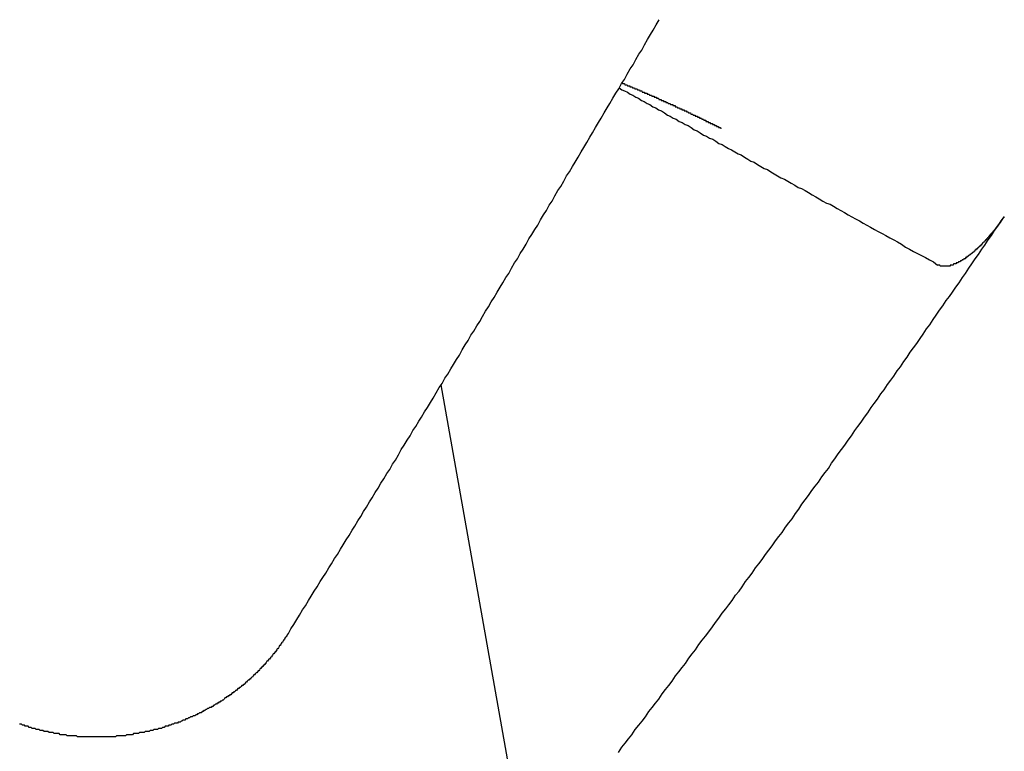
# Model space of a CAD drawing. Extents: x 1107 to 4046, y 937 to 3355.
# Tile 517 of 656: x 2237.357 to 2238.295, y 2652.228 to 2652.926. Entities that reach past the tile are written whole.
import ezdxf

# ---------------------------------------------------------------- set-up
doc = ezdxf.new("R2010")
doc.units = 0
doc.layers.add('KF_VIDA_L___C_REAR', color=7, linetype='CONTINUOUS')

# ---------------------------------------------------------------- blocks, each defined once
blk = doc.blocks.new('KF_VIDA_L___C_REAR')
at = {"layer": 'KF_VIDA_L___C_REAR'}
blk.add_line((50.874885, 962.824033), (50.779163, 963.364769), dxfattribs=at)
for points in [[(50.6332, 963.127, 0), (50.636, 963.132, 0), (50.6388, 963.136, 0), (50.6415, 963.141, 0), (50.6443, 963.145, 0), (50.6471, 963.15, 0), (50.6498, 963.154, 0), (50.6526, 963.159, 0), (50.6554, 963.163, 0), (50.6581, 963.168, 0), (50.6609, 963.172, 0), (50.6637, 963.177, 0), (50.6665, 963.181, 0), (50.6692, 963.185, 0), (50.672, 963.19, 0), (50.6748, 963.194, 0), (50.6775, 963.199, 0), (50.6803, 963.203, 0), (50.6831, 963.208, 0), (50.6858, 963.212, 0), (50.6886, 963.217, 0), (50.6914, 963.221, 0), (50.6942, 963.226, 0), (50.6969, 963.23, 0), (50.6997, 963.235, 0), (50.7025, 963.239, 0), (50.7052, 963.244, 0), (50.708, 963.248, 0), (50.7108, 963.253, 0), (50.7135, 963.257, 0), (50.7163, 963.262, 0), (50.7191, 963.266, 0), (50.7218, 963.271, 0), (50.7246, 963.275, 0), (50.7274, 963.28, 0), (50.7302, 963.284, 0), (50.7329, 963.289, 0), (50.7357, 963.293, 0), (50.7385, 963.298, 0), (50.7412, 963.303, 0), (50.744, 963.307, 0), (50.7468, 963.312, 0), (50.7495, 963.316, 0), (50.7523, 963.321, 0), (50.7551, 963.325, 0), (50.7578, 963.33, 0), (50.7606, 963.334, 0), (50.7634, 963.339, 0), (50.7661, 963.343, 0), (50.7689, 963.348, 0), (50.7717, 963.352, 0), (50.7744, 963.357, 0), (50.7772, 963.362, 0), (50.78, 963.366, 0), (50.7827, 963.371, 0), (50.7855, 963.375, 0), (50.7883, 963.38, 0), (50.791, 963.384, 0), (50.7938, 963.389, 0), (50.7966, 963.393, 0), (50.7993, 963.398, 0), (50.8021, 963.403, 0), (50.8049, 963.407, 0), (50.8076, 963.412, 0), (50.8104, 963.416, 0), (50.8132, 963.421, 0), (50.8159, 963.425, 0), (50.8187, 963.43, 0), (50.8215, 963.435, 0), (50.8242, 963.439, 0), (50.827, 963.444, 0), (50.8297, 963.448, 0), (50.8325, 963.453, 0), (50.8353, 963.458, 0), (50.838, 963.462, 0), (50.8408, 963.467, 0), (50.8436, 963.471, 0), (50.8463, 963.476, 0), (50.8491, 963.481, 0), (50.8519, 963.485, 0), (50.8546, 963.49, 0), (50.8574, 963.494, 0), (50.8601, 963.499, 0), (50.8629, 963.504, 0), (50.8657, 963.508, 0), (50.8684, 963.513, 0), (50.8712, 963.517, 0), (50.8739, 963.522, 0), (50.8767, 963.527, 0), (50.8795, 963.531, 0), (50.8822, 963.536, 0), (50.885, 963.54, 0), (50.8877, 963.545, 0), (50.8905, 963.55, 0), (50.8933, 963.554, 0), (50.896, 963.559, 0), (50.8988, 963.564, 0), (50.9015, 963.568, 0), (50.9043, 963.573, 0), (50.907, 963.577, 0), (50.9098, 963.582, 0), (50.9126, 963.587, 0), (50.9153, 963.591, 0), (50.9181, 963.596, 0), (50.9208, 963.601, 0), (50.9236, 963.605, 0), (50.9263, 963.61, 0), (50.9291, 963.615, 0), (50.9318, 963.619, 0), (50.9346, 963.624, 0), (50.9373, 963.629, 0), (50.9401, 963.633, 0), (50.9429, 963.638, 0), (50.9456, 963.643, 0), (50.9484, 963.647, 0), (50.9511, 963.652, 0), (50.9539, 963.656, 0), (50.9566, 963.661, 0), (50.9594, 963.666, 0), (50.9621, 963.67, 0), (50.9649, 963.675, 0), (50.9676, 963.68, 0), (50.9704, 963.684, 0), (50.9731, 963.689, 0), (50.9759, 963.694, 0), (50.9786, 963.699, 0), (50.9814, 963.703, 0), (50.9841, 963.708, 0), (50.9869, 963.713, 0)], [(50.9488, 963.648, 0), (50.9514, 963.646, 0), (50.954, 963.645, 0), (50.9567, 963.644, 0), (50.9593, 963.642, 0), (50.962, 963.641, 0), (50.9647, 963.639, 0), (50.9674, 963.638, 0), (50.97, 963.636, 0), (50.9728, 963.635, 0), (50.9755, 963.633, 0), (50.9782, 963.632, 0), (50.9809, 963.63, 0), (50.9837, 963.629, 0), (50.9864, 963.627, 0), (50.9892, 963.626, 0), (50.992, 963.624, 0), (50.9948, 963.622, 0), (50.9976, 963.621, 0), (51.0004, 963.619, 0), (51.0032, 963.618, 0), (51.0061, 963.616, 0), (51.0089, 963.615, 0), (51.0118, 963.613, 0), (51.0146, 963.612, 0), (51.0175, 963.61, 0), (51.0204, 963.608, 0), (51.0233, 963.607, 0), (51.0262, 963.605, 0), (51.0292, 963.603, 0), (51.0321, 963.602, 0), (51.035, 963.6, 0), (51.038, 963.599, 0), (51.041, 963.597, 0), (51.044, 963.595, 0), (51.047, 963.594, 0), (51.05, 963.592, 0), (51.053, 963.59, 0), (51.056, 963.589, 0), (51.0591, 963.587, 0), (51.0622, 963.585, 0), (51.0652, 963.584, 0), (51.0683, 963.582, 0), (51.0714, 963.58, 0), (51.0745, 963.578, 0), (51.0777, 963.577, 0), (51.0808, 963.575, 0), (51.0839, 963.573, 0), (51.0871, 963.571, 0), (51.0903, 963.57, 0), (51.0935, 963.568, 0), (51.0967, 963.566, 0), (51.0999, 963.564, 0), (51.1031, 963.562, 0), (51.1064, 963.561, 0), (51.1096, 963.559, 0), (51.1129, 963.557, 0), (51.1162, 963.555, 0), (51.1195, 963.553, 0), (51.1228, 963.552, 0), (51.1261, 963.55, 0), (51.1295, 963.548, 0), (51.1328, 963.546, 0), (51.1362, 963.544, 0), (51.1396, 963.542, 0), (51.143, 963.54, 0), (51.1464, 963.538, 0), (51.1499, 963.537, 0), (51.1533, 963.535, 0), (51.1568, 963.533, 0), (51.1602, 963.531, 0), (51.1637, 963.529, 0), (51.1673, 963.527, 0), (51.1708, 963.525, 0), (51.1743, 963.523, 0), (51.1779, 963.521, 0), (51.1814, 963.519, 0), (51.185, 963.517, 0), (51.1886, 963.515, 0), (51.1922, 963.513, 0), (51.1959, 963.511, 0), (51.1995, 963.509, 0), (51.2032, 963.507, 0), (51.2069, 963.505, 0), (51.2106, 963.503, 0), (51.2143, 963.501, 0), (51.218, 963.499, 0), (51.2218, 963.496, 0), (51.2256, 963.494, 0), (51.2294, 963.492, 0), (51.2332, 963.49, 0), (51.237, 963.488, 0), (51.2408, 963.486, 0), (51.2447, 963.484, 0), (51.2485, 963.482, 0), (51.2524, 963.479, 0)], [(50.9516, 963.653, 0), (50.9518, 963.653, 0), (50.9521, 963.652, 0), (50.9523, 963.652, 0), (50.9526, 963.652, 0), (50.9528, 963.652, 0), (50.9531, 963.652, 0), (50.9533, 963.652, 0), (50.9536, 963.652, 0), (50.9538, 963.652, 0), (50.9541, 963.652, 0), (50.9543, 963.651, 0), (50.9546, 963.651, 0), (50.9548, 963.651, 0), (50.9551, 963.651, 0), (50.9553, 963.651, 0), (50.9556, 963.651, 0), (50.9558, 963.651, 0), (50.9561, 963.651, 0), (50.9563, 963.651, 0), (50.9566, 963.651, 0), (50.9568, 963.65, 0), (50.9571, 963.65, 0), (50.9573, 963.65, 0), (50.9576, 963.65, 0), (50.9579, 963.65, 0), (50.9581, 963.65, 0), (50.9584, 963.65, 0), (50.9586, 963.65, 0), (50.9589, 963.65, 0), (50.9591, 963.649, 0), (50.9594, 963.649, 0), (50.9596, 963.649, 0), (50.9599, 963.649, 0), (50.9601, 963.649, 0), (50.9604, 963.649, 0), (50.9606, 963.649, 0), (50.9609, 963.649, 0), (50.9611, 963.649, 0), (50.9614, 963.649, 0), (50.9616, 963.648, 0), (50.9619, 963.648, 0), (50.9621, 963.648, 0), (50.9624, 963.648, 0), (50.9626, 963.648, 0), (50.9629, 963.648, 0), (50.9631, 963.648, 0), (50.9634, 963.648, 0), (50.9636, 963.648, 0), (50.9639, 963.647, 0), (50.9641, 963.647, 0), (50.9644, 963.647, 0), (50.9646, 963.647, 0), (50.9649, 963.647, 0), (50.9651, 963.647, 0), (50.9654, 963.647, 0), (50.9656, 963.647, 0), (50.9659, 963.647, 0), (50.9661, 963.647, 0), (50.9664, 963.646, 0), (50.9666, 963.646, 0), (50.9669, 963.646, 0), (50.9671, 963.646, 0), (50.9674, 963.646, 0), (50.9676, 963.646, 0), (50.9679, 963.646, 0), (50.9681, 963.646, 0), (50.9684, 963.646, 0), (50.9686, 963.645, 0), (50.9689, 963.645, 0), (50.9691, 963.645, 0), (50.9694, 963.645, 0), (50.9696, 963.645, 0), (50.9699, 963.645, 0), (50.9701, 963.645, 0), (50.9704, 963.645, 0), (50.9706, 963.645, 0), (50.9709, 963.644, 0), (50.9711, 963.644, 0), (50.9714, 963.644, 0), (50.9716, 963.644, 0), (50.9719, 963.644, 0), (50.9721, 963.644, 0), (50.9724, 963.644, 0), (50.9726, 963.644, 0), (50.9729, 963.644, 0), (50.9731, 963.643, 0), (50.9734, 963.643, 0), (50.9736, 963.643, 0), (50.9739, 963.643, 0), (50.9741, 963.643, 0), (50.9744, 963.643, 0), (50.9746, 963.643, 0), (50.9749, 963.643, 0), (50.9751, 963.643, 0), (50.9754, 963.643, 0), (50.9756, 963.642, 0), (50.9759, 963.642, 0), (50.9761, 963.642, 0), (50.9763, 963.642, 0), (50.9766, 963.642, 0), (50.9768, 963.642, 0), (50.9771, 963.642, 0), (50.9773, 963.642, 0), (50.9776, 963.642, 0), (50.9778, 963.641, 0), (50.9781, 963.641, 0), (50.9783, 963.641, 0), (50.9786, 963.641, 0), (50.9788, 963.641, 0), (50.9791, 963.641, 0), (50.9793, 963.641, 0), (50.9796, 963.641, 0), (50.9798, 963.641, 0), (50.9801, 963.64, 0), (50.9803, 963.64, 0), (50.9806, 963.64, 0), (50.9808, 963.64, 0), (50.9811, 963.64, 0), (50.9813, 963.64, 0), (50.9816, 963.64, 0), (50.9818, 963.64, 0), (50.9821, 963.64, 0), (50.9823, 963.639, 0), (50.9826, 963.639, 0), (50.9828, 963.639, 0), (50.9831, 963.639, 0), (50.9833, 963.639, 0), (50.9836, 963.639, 0), (50.9838, 963.639, 0), (50.9841, 963.639, 0), (50.9843, 963.639, 0), (50.9845, 963.638, 0), (50.9848, 963.638, 0), (50.985, 963.638, 0), (50.9853, 963.638, 0), (50.9855, 963.638, 0), (50.9858, 963.638, 0), (50.986, 963.638, 0), (50.9863, 963.638, 0), (50.9865, 963.638, 0), (50.9868, 963.637, 0), (50.987, 963.637, 0), (50.9873, 963.637, 0), (50.9875, 963.637, 0), (50.9878, 963.637, 0), (50.988, 963.637, 0), (50.9883, 963.637, 0), (50.9885, 963.637, 0), (50.9888, 963.637, 0), (50.989, 963.636, 0), (50.9893, 963.636, 0), (50.9895, 963.636, 0), (50.9897, 963.636, 0), (50.99, 963.636, 0), (50.9902, 963.636, 0), (50.9905, 963.636, 0), (50.9907, 963.636, 0), (50.991, 963.636, 0), (50.9912, 963.635, 0), (50.9915, 963.635, 0), (50.9917, 963.635, 0), (50.992, 963.635, 0), (50.9922, 963.635, 0), (50.9925, 963.635, 0), (50.9927, 963.635, 0), (50.993, 963.635, 0), (50.9932, 963.635, 0), (50.9935, 963.634, 0), (50.9937, 963.634, 0), (50.9939, 963.634, 0), (50.9942, 963.634, 0), (50.9944, 963.634, 0), (50.9947, 963.634, 0), (50.9949, 963.634, 0), (50.9952, 963.634, 0), (50.9954, 963.634, 0), (50.9957, 963.633, 0), (50.9959, 963.633, 0), (50.9962, 963.633, 0), (50.9964, 963.633, 0), (50.9967, 963.633, 0), (50.9969, 963.633, 0), (50.9972, 963.633, 0), (50.9974, 963.633, 0), (50.9976, 963.633, 0), (50.9979, 963.632, 0), (50.9981, 963.632, 0), (50.9984, 963.632, 0), (50.9986, 963.632, 0), (50.9989, 963.632, 0), (50.9991, 963.632, 0), (50.9994, 963.632, 0), (50.9996, 963.632, 0), (50.9999, 963.632, 0), (51.0001, 963.631, 0), (51.0004, 963.631, 0), (51.0006, 963.631, 0), (51.0009, 963.631, 0), (51.0011, 963.631, 0), (51.0013, 963.631, 0), (51.0016, 963.631, 0), (51.0018, 963.631, 0), (51.0021, 963.631, 0), (51.0023, 963.63, 0), (51.0026, 963.63, 0), (51.0028, 963.63, 0), (51.0031, 963.63, 0), (51.0033, 963.63, 0), (51.0036, 963.63, 0), (51.0038, 963.63, 0), (51.004, 963.63, 0), (51.0043, 963.63, 0), (51.0045, 963.629, 0), (51.0048, 963.629, 0), (51.005, 963.629, 0), (51.0053, 963.629, 0), (51.0055, 963.629, 0), (51.0058, 963.629, 0), (51.006, 963.629, 0), (51.0063, 963.629, 0), (51.0065, 963.629, 0), (51.0067, 963.628, 0), (51.007, 963.628, 0), (51.0072, 963.628, 0), (51.0075, 963.628, 0), (51.0077, 963.628, 0), (51.008, 963.628, 0), (51.0082, 963.628, 0), (51.0085, 963.628, 0), (51.0087, 963.627, 0), (51.009, 963.627, 0), (51.0092, 963.627, 0), (51.0094, 963.627, 0), (51.0097, 963.627, 0), (51.0099, 963.627, 0), (51.0102, 963.627, 0), (51.0104, 963.627, 0), (51.0107, 963.627, 0), (51.0109, 963.626, 0), (51.0112, 963.626, 0), (51.0114, 963.626, 0), (51.0116, 963.626, 0), (51.0119, 963.626, 0), (51.0121, 963.626, 0), (51.0124, 963.626, 0), (51.0126, 963.626, 0), (51.0129, 963.626, 0), (51.0131, 963.625, 0), (51.0134, 963.625, 0), (51.0136, 963.625, 0), (51.0139, 963.625, 0), (51.0141, 963.625, 0), (51.0143, 963.625, 0), (51.0146, 963.625, 0), (51.0148, 963.625, 0), (51.0151, 963.624, 0), (51.0153, 963.624, 0), (51.0156, 963.624, 0), (51.0158, 963.624, 0), (51.016, 963.624, 0), (51.0163, 963.624, 0), (51.0165, 963.624, 0), (51.0168, 963.624, 0), (51.017, 963.624, 0), (51.0173, 963.623, 0), (51.0175, 963.623, 0), (51.0178, 963.623, 0), (51.018, 963.623, 0), (51.0182, 963.623, 0), (51.0185, 963.623, 0), (51.0187, 963.623, 0), (51.019, 963.623, 0), (51.0192, 963.623, 0), (51.0195, 963.622, 0), (51.0197, 963.622, 0), (51.02, 963.622, 0), (51.0202, 963.622, 0), (51.0204, 963.622, 0), (51.0207, 963.622, 0), (51.0209, 963.622, 0), (51.0212, 963.622, 0), (51.0214, 963.621, 0), (51.0217, 963.621, 0), (51.0219, 963.621, 0), (51.0221, 963.621, 0), (51.0224, 963.621, 0), (51.0226, 963.621, 0), (51.0229, 963.621, 0), (51.0231, 963.621, 0), (51.0234, 963.621, 0), (51.0236, 963.62, 0), (51.0238, 963.62, 0), (51.0241, 963.62, 0), (51.0243, 963.62, 0), (51.0246, 963.62, 0), (51.0248, 963.62, 0), (51.0251, 963.62, 0), (51.0253, 963.62, 0), (51.0255, 963.619, 0), (51.0258, 963.619, 0), (51.026, 963.619, 0), (51.0263, 963.619, 0), (51.0265, 963.619, 0), (51.0268, 963.619, 0), (51.027, 963.619, 0), (51.0272, 963.619, 0), (51.0275, 963.619, 0), (51.0277, 963.618, 0), (51.028, 963.618, 0), (51.0282, 963.618, 0), (51.0285, 963.618, 0), (51.0287, 963.618, 0), (51.0289, 963.618, 0), (51.0292, 963.618, 0), (51.0294, 963.618, 0), (51.0297, 963.617, 0), (51.0299, 963.617, 0), (51.0302, 963.617, 0), (51.0304, 963.617, 0), (51.0306, 963.617, 0), (51.0309, 963.617, 0), (51.0311, 963.617, 0), (51.0314, 963.617, 0), (51.0316, 963.616, 0), (51.0319, 963.616, 0), (51.0321, 963.616, 0), (51.0323, 963.616, 0), (51.0326, 963.616, 0), (51.0328, 963.616, 0), (51.0331, 963.616, 0), (51.0333, 963.616, 0), (51.0336, 963.616, 0), (51.0338, 963.615, 0), (51.034, 963.615, 0), (51.0343, 963.615, 0), (51.0345, 963.615, 0), (51.0348, 963.615, 0), (51.035, 963.615, 0), (51.0352, 963.615, 0), (51.0355, 963.615, 0), (51.0357, 963.614, 0), (51.036, 963.614, 0), (51.0362, 963.614, 0), (51.0365, 963.614, 0), (51.0367, 963.614, 0), (51.0369, 963.614, 0), (51.0372, 963.614, 0), (51.0374, 963.614, 0), (51.0377, 963.614, 0), (51.0379, 963.613, 0), (51.0381, 963.613, 0), (51.0384, 963.613, 0), (51.0386, 963.613, 0), (51.0389, 963.613, 0), (51.0391, 963.613, 0), (51.0394, 963.613, 0), (51.0396, 963.613, 0), (51.0398, 963.612, 0), (51.0401, 963.612, 0), (51.0403, 963.612, 0), (51.0406, 963.612, 0), (51.0408, 963.612, 0), (51.041, 963.612, 0), (51.0413, 963.612, 0), (51.0415, 963.612, 0), (51.0418, 963.611, 0), (51.042, 963.611, 0), (51.0422, 963.611, 0), (51.0425, 963.611, 0), (51.0427, 963.611, 0), (51.043, 963.611, 0), (51.0432, 963.611, 0), (51.0434, 963.611, 0), (51.0437, 963.61, 0), (51.0439, 963.61, 0), (51.0442, 963.61, 0), (51.0444, 963.61, 0), (51.0446, 963.61, 0), (51.0449, 963.61, 0), (51.0451, 963.61, 0), (51.0454, 963.61, 0), (51.0456, 963.61, 0), (51.0459, 963.609, 0)], [(50.9482, 963.014, 0), (50.9514, 963.019, 0), (50.9546, 963.023, 0), (50.9578, 963.027, 0), (50.961, 963.031, 0), (50.9642, 963.036, 0), (50.9675, 963.04, 0), (50.9707, 963.044, 0), (50.9739, 963.048, 0), (50.9771, 963.053, 0), (50.9803, 963.057, 0), (50.9835, 963.061, 0), (50.9866, 963.065, 0), (50.9898, 963.07, 0), (50.993, 963.074, 0), (50.9962, 963.078, 0), (50.9994, 963.082, 0), (51.0026, 963.087, 0), (51.0058, 963.091, 0), (51.009, 963.095, 0), (51.0122, 963.099, 0), (51.0154, 963.104, 0), (51.0186, 963.108, 0), (51.0217, 963.112, 0), (51.0249, 963.117, 0), (51.0281, 963.121, 0), (51.0313, 963.125, 0), (51.0345, 963.129, 0), (51.0377, 963.134, 0), (51.0408, 963.138, 0), (51.044, 963.142, 0), (51.0472, 963.147, 0), (51.0504, 963.151, 0), (51.0535, 963.155, 0), (51.0567, 963.159, 0), (51.0599, 963.164, 0), (51.0631, 963.168, 0), (51.0662, 963.172, 0), (51.0694, 963.177, 0), (51.0726, 963.181, 0), (51.0757, 963.185, 0), (51.0789, 963.19, 0), (51.0821, 963.194, 0), (51.0852, 963.198, 0), (51.0884, 963.203, 0), (51.0916, 963.207, 0), (51.0947, 963.211, 0), (51.0979, 963.216, 0), (51.101, 963.22, 0), (51.1042, 963.224, 0), (51.1074, 963.229, 0), (51.1105, 963.233, 0), (51.1137, 963.237, 0), (51.1168, 963.242, 0), (51.12, 963.246, 0), (51.1231, 963.251, 0), (51.1263, 963.255, 0), (51.1294, 963.259, 0), (51.1326, 963.264, 0), (51.1357, 963.268, 0), (51.1388, 963.272, 0), (51.142, 963.277, 0), (51.1451, 963.281, 0), (51.1483, 963.285, 0), (51.1514, 963.29, 0), (51.1546, 963.294, 0), (51.1577, 963.299, 0), (51.1608, 963.303, 0), (51.164, 963.307, 0), (51.1671, 963.312, 0), (51.1702, 963.316, 0), (51.1734, 963.321, 0), (51.1765, 963.325, 0), (51.1796, 963.329, 0), (51.1827, 963.334, 0), (51.1859, 963.338, 0), (51.189, 963.343, 0), (51.1921, 963.347, 0), (51.1952, 963.351, 0), (51.1984, 963.356, 0), (51.2015, 963.36, 0), (51.2046, 963.365, 0), (51.2077, 963.369, 0), (51.2108, 963.373, 0), (51.2139, 963.378, 0), (51.2171, 963.382, 0), (51.2202, 963.387, 0), (51.2233, 963.391, 0), (51.2264, 963.396, 0), (51.2295, 963.4, 0), (51.2326, 963.404, 0), (51.2357, 963.409, 0), (51.2388, 963.413, 0), (51.2419, 963.418, 0), (51.245, 963.422, 0), (51.2481, 963.427, 0), (51.2512, 963.431, 0), (51.2543, 963.436, 0), (51.2574, 963.44, 0), (51.2605, 963.445, 0), (51.2636, 963.449, 0), (51.2667, 963.453, 0), (51.2698, 963.458, 0), (51.2729, 963.462, 0), (51.276, 963.467, 0), (51.279, 963.471, 0), (51.2821, 963.476, 0), (51.2852, 963.48, 0), (51.2883, 963.485, 0), (51.2914, 963.489, 0), (51.2945, 963.494, 0), (51.2975, 963.498, 0), (51.3006, 963.503, 0), (51.3037, 963.507, 0), (51.3068, 963.512, 0), (51.3098, 963.516, 0), (51.3129, 963.521, 0), (51.316, 963.525, 0)], [(51.316, 963.525, 0), (51.3158, 963.525, 0), (51.3155, 963.524, 0), (51.3153, 963.524, 0), (51.3151, 963.524, 0), (51.3149, 963.524, 0), (51.3147, 963.523, 0), (51.3145, 963.523, 0), (51.3143, 963.523, 0), (51.314, 963.522, 0), (51.3138, 963.522, 0), (51.3136, 963.522, 0), (51.3134, 963.521, 0), (51.3132, 963.521, 0), (51.313, 963.521, 0), (51.3127, 963.52, 0), (51.3125, 963.52, 0), (51.3123, 963.52, 0), (51.3121, 963.52, 0), (51.3119, 963.519, 0), (51.3116, 963.519, 0), (51.3114, 963.519, 0), (51.3112, 963.518, 0), (51.311, 963.518, 0), (51.3107, 963.518, 0), (51.3105, 963.517, 0), (51.3103, 963.517, 0), (51.3101, 963.517, 0), (51.3099, 963.517, 0), (51.3096, 963.516, 0), (51.3094, 963.516, 0), (51.3092, 963.516, 0), (51.309, 963.515, 0), (51.3087, 963.515, 0), (51.3085, 963.515, 0), (51.3083, 963.515, 0), (51.3081, 963.514, 0), (51.3078, 963.514, 0), (51.3076, 963.514, 0), (51.3074, 963.513, 0), (51.3072, 963.513, 0), (51.307, 963.513, 0), (51.3067, 963.513, 0), (51.3065, 963.512, 0), (51.3063, 963.512, 0), (51.3061, 963.512, 0), (51.3058, 963.511, 0), (51.3056, 963.511, 0), (51.3054, 963.511, 0), (51.3052, 963.511, 0), (51.305, 963.51, 0), (51.3047, 963.51, 0), (51.3045, 963.51, 0), (51.3043, 963.51, 0), (51.3041, 963.509, 0), (51.3039, 963.509, 0), (51.3037, 963.509, 0), (51.3034, 963.509, 0), (51.3032, 963.508, 0), (51.303, 963.508, 0), (51.3028, 963.508, 0), (51.3026, 963.508, 0), (51.3024, 963.507, 0), (51.3022, 963.507, 0), (51.3019, 963.507, 0), (51.3017, 963.507, 0), (51.3015, 963.506, 0), (51.3013, 963.506, 0), (51.3011, 963.506, 0), (51.3009, 963.506, 0), (51.3007, 963.505, 0), (51.3004, 963.505, 0), (51.3002, 963.505, 0), (51.3, 963.505, 0), (51.2998, 963.504, 0), (51.2996, 963.504, 0), (51.2993, 963.504, 0), (51.2991, 963.504, 0), (51.2989, 963.503, 0), (51.2987, 963.503, 0), (51.2985, 963.503, 0), (51.2982, 963.503, 0), (51.298, 963.502, 0), (51.2978, 963.502, 0), (51.2976, 963.502, 0), (51.2973, 963.502, 0), (51.2971, 963.501, 0), (51.2969, 963.501, 0), (51.2966, 963.501, 0), (51.2964, 963.501, 0), (51.2962, 963.5, 0), (51.296, 963.5, 0), (51.2957, 963.5, 0), (51.2955, 963.5, 0), (51.2953, 963.5, 0), (51.295, 963.499, 0), (51.2948, 963.499, 0), (51.2946, 963.499, 0), (51.2944, 963.499, 0), (51.2941, 963.498, 0), (51.2939, 963.498, 0), (51.2937, 963.498, 0), (51.2934, 963.498, 0), (51.2932, 963.497, 0), (51.293, 963.497, 0), (51.2927, 963.497, 0), (51.2925, 963.497, 0), (51.2923, 963.497, 0), (51.292, 963.496, 0), (51.2918, 963.496, 0), (51.2916, 963.496, 0), (51.2914, 963.496, 0), (51.2911, 963.495, 0), (51.2909, 963.495, 0), (51.2907, 963.495, 0), (51.2904, 963.495, 0), (51.2902, 963.495, 0), (51.29, 963.494, 0), (51.2897, 963.494, 0), (51.2895, 963.494, 0), (51.2893, 963.494, 0), (51.289, 963.494, 0), (51.2888, 963.493, 0), (51.2886, 963.493, 0), (51.2884, 963.493, 0), (51.2881, 963.493, 0), (51.2879, 963.493, 0), (51.2877, 963.492, 0), (51.2875, 963.492, 0), (51.2872, 963.492, 0), (51.287, 963.492, 0), (51.2868, 963.492, 0), (51.2866, 963.491, 0), (51.2863, 963.491, 0), (51.2861, 963.491, 0), (51.2859, 963.491, 0), (51.2857, 963.491, 0), (51.2854, 963.49, 0), (51.2852, 963.49, 0), (51.285, 963.49, 0), (51.2848, 963.49, 0), (51.2846, 963.49, 0), (51.2844, 963.49, 0), (51.2841, 963.489, 0), (51.2839, 963.489, 0), (51.2837, 963.489, 0), (51.2835, 963.489, 0), (51.2833, 963.489, 0), (51.2831, 963.489, 0), (51.2829, 963.488, 0), (51.2826, 963.488, 0), (51.2824, 963.488, 0), (51.2822, 963.488, 0), (51.282, 963.488, 0), (51.2818, 963.488, 0), (51.2816, 963.487, 0), (51.2814, 963.487, 0), (51.2812, 963.487, 0), (51.281, 963.487, 0), (51.2808, 963.487, 0), (51.2806, 963.487, 0), (51.2804, 963.487, 0), (51.2802, 963.486, 0), (51.28, 963.486, 0), (51.2797, 963.486, 0), (51.2795, 963.486, 0), (51.2793, 963.486, 0), (51.2791, 963.486, 0), (51.2789, 963.485, 0), (51.2787, 963.485, 0), (51.2785, 963.485, 0), (51.2783, 963.485, 0), (51.2781, 963.485, 0), (51.2779, 963.485, 0), (51.2777, 963.485, 0), (51.2774, 963.485, 0), (51.2772, 963.484, 0), (51.277, 963.484, 0), (51.2768, 963.484, 0), (51.2766, 963.484, 0), (51.2764, 963.484, 0), (51.2762, 963.484, 0), (51.276, 963.484, 0), (51.2758, 963.484, 0), (51.2755, 963.483, 0), (51.2753, 963.483, 0), (51.2751, 963.483, 0), (51.2749, 963.483, 0), (51.2747, 963.483, 0), (51.2745, 963.483, 0), (51.2743, 963.483, 0), (51.2741, 963.483, 0), (51.2739, 963.482, 0), (51.2737, 963.482, 0), (51.2735, 963.482, 0), (51.2732, 963.482, 0), (51.273, 963.482, 0), (51.2728, 963.482, 0), (51.2726, 963.482, 0), (51.2724, 963.482, 0), (51.2722, 963.482, 0), (51.272, 963.481, 0), (51.2718, 963.481, 0), (51.2716, 963.481, 0), (51.2714, 963.481, 0), (51.2712, 963.481, 0), (51.271, 963.481, 0), (51.2708, 963.481, 0), (51.2706, 963.481, 0), (51.2704, 963.481, 0), (51.2702, 963.481, 0), (51.27, 963.48, 0), (51.2698, 963.48, 0), (51.2696, 963.48, 0), (51.2694, 963.48, 0), (51.2692, 963.48, 0), (51.269, 963.48, 0), (51.2688, 963.48, 0), (51.2686, 963.48, 0), (51.2684, 963.48, 0), (51.2682, 963.48, 0), (51.268, 963.48, 0), (51.2678, 963.48, 0), (51.2676, 963.48, 0), (51.2674, 963.479, 0), (51.2672, 963.479, 0), (51.267, 963.479, 0), (51.2669, 963.479, 0), (51.2667, 963.479, 0), (51.2665, 963.479, 0), (51.2663, 963.479, 0), (51.2661, 963.479, 0), (51.2659, 963.479, 0), (51.2658, 963.479, 0), (51.2656, 963.479, 0), (51.2654, 963.479, 0), (51.2652, 963.479, 0), (51.265, 963.479, 0), (51.2649, 963.479, 0), (51.2647, 963.479, 0), (51.2645, 963.479, 0), (51.2643, 963.478, 0), (51.2642, 963.478, 0), (51.264, 963.478, 0), (51.2638, 963.478, 0), (51.2637, 963.478, 0), (51.2635, 963.478, 0), (51.2633, 963.478, 0), (51.2632, 963.478, 0), (51.263, 963.478, 0), (51.2628, 963.478, 0), (51.2627, 963.478, 0), (51.2625, 963.478, 0), (51.2623, 963.478, 0), (51.2622, 963.478, 0), (51.262, 963.478, 0), (51.2618, 963.478, 0), (51.2617, 963.478, 0), (51.2615, 963.478, 0), (51.2613, 963.478, 0), (51.2612, 963.478, 0), (51.261, 963.478, 0), (51.2608, 963.478, 0), (51.2607, 963.478, 0), (51.2605, 963.478, 0), (51.2604, 963.478, 0), (51.2602, 963.478, 0), (51.26, 963.478, 0), (51.2599, 963.478, 0), (51.2597, 963.478, 0), (51.2595, 963.478, 0), (51.2594, 963.478, 0), (51.2592, 963.478, 0), (51.2591, 963.478, 0), (51.2589, 963.478, 0), (51.2587, 963.478, 0), (51.2586, 963.478, 0), (51.2584, 963.478, 0), (51.2583, 963.478, 0), (51.2581, 963.478, 0), (51.258, 963.478, 0), (51.2578, 963.478, 0), (51.2576, 963.478, 0), (51.2575, 963.478, 0), (51.2573, 963.478, 0), (51.2572, 963.478, 0), (51.257, 963.478, 0), (51.2569, 963.478, 0), (51.2567, 963.478, 0), (51.2566, 963.478, 0), (51.2564, 963.478, 0), (51.2563, 963.478, 0), (51.2561, 963.478, 0), (51.256, 963.478, 0), (51.2558, 963.478, 0), (51.2557, 963.478, 0), (51.2555, 963.478, 0), (51.2554, 963.478, 0), (51.2552, 963.478, 0), (51.2551, 963.478, 0), (51.255, 963.478, 0), (51.2548, 963.478, 0), (51.2547, 963.478, 0), (51.2545, 963.479, 0), (51.2544, 963.479, 0), (51.2543, 963.479, 0), (51.2541, 963.479, 0), (51.254, 963.479, 0), (51.2538, 963.479, 0), (51.2537, 963.479, 0), (51.2536, 963.479, 0), (51.2535, 963.479, 0), (51.2533, 963.479, 0), (51.2532, 963.479, 0), (51.2531, 963.479, 0), (51.2529, 963.479, 0), (51.2528, 963.479, 0), (51.2527, 963.479, 0), (51.2526, 963.479, 0), (51.2524, 963.479, 0)], [(50.6332, 963.127, 0), (50.6328, 963.127, 0), (50.6323, 963.126, 0), (50.6318, 963.125, 0), (50.6313, 963.124, 0), (50.6308, 963.124, 0), (50.6303, 963.123, 0), (50.6298, 963.122, 0), (50.6293, 963.121, 0), (50.6288, 963.121, 0), (50.6283, 963.12, 0), (50.6278, 963.119, 0), (50.6273, 963.119, 0), (50.6268, 963.118, 0), (50.6263, 963.117, 0), (50.6257, 963.116, 0), (50.6252, 963.116, 0), (50.6247, 963.115, 0), (50.6241, 963.114, 0), (50.6236, 963.113, 0), (50.623, 963.113, 0), (50.6225, 963.112, 0), (50.6219, 963.111, 0), (50.6214, 963.11, 0), (50.6208, 963.11, 0), (50.6202, 963.109, 0), (50.6196, 963.108, 0), (50.6191, 963.108, 0), (50.6185, 963.107, 0), (50.6179, 963.106, 0), (50.6173, 963.105, 0), (50.6167, 963.105, 0), (50.6161, 963.104, 0), (50.6155, 963.103, 0), (50.6149, 963.103, 0), (50.6143, 963.102, 0), (50.6137, 963.101, 0), (50.6131, 963.101, 0), (50.6125, 963.1, 0), (50.6118, 963.099, 0), (50.6112, 963.098, 0), (50.6106, 963.098, 0), (50.6099, 963.097, 0), (50.6093, 963.096, 0), (50.6087, 963.096, 0), (50.608, 963.095, 0), (50.6074, 963.094, 0), (50.6067, 963.094, 0), (50.606, 963.093, 0), (50.6054, 963.092, 0), (50.6047, 963.092, 0), (50.6041, 963.091, 0), (50.6034, 963.09, 0), (50.6027, 963.09, 0), (50.602, 963.089, 0), (50.6013, 963.088, 0), (50.6007, 963.088, 0), (50.6, 963.087, 0), (50.5993, 963.086, 0), (50.5986, 963.086, 0), (50.5979, 963.085, 0), (50.5972, 963.084, 0), (50.5965, 963.084, 0), (50.5958, 963.083, 0), (50.5951, 963.083, 0), (50.5943, 963.082, 0), (50.5936, 963.081, 0), (50.5929, 963.081, 0), (50.5922, 963.08, 0), (50.5914, 963.079, 0), (50.5907, 963.079, 0), (50.59, 963.078, 0), (50.5892, 963.078, 0), (50.5885, 963.077, 0), (50.5877, 963.076, 0), (50.587, 963.076, 0), (50.5862, 963.075, 0), (50.5855, 963.075, 0), (50.5847, 963.074, 0), (50.584, 963.073, 0), (50.5832, 963.073, 0), (50.5824, 963.072, 0), (50.5817, 963.072, 0), (50.5809, 963.071, 0), (50.5801, 963.071, 0), (50.5793, 963.07, 0), (50.5786, 963.069, 0), (50.5778, 963.069, 0), (50.577, 963.068, 0), (50.5762, 963.068, 0), (50.5754, 963.067, 0), (50.5746, 963.067, 0), (50.5738, 963.066, 0), (50.573, 963.066, 0), (50.5722, 963.065, 0), (50.5714, 963.064, 0), (50.5706, 963.064, 0), (50.5698, 963.063, 0), (50.569, 963.063, 0), (50.5682, 963.062, 0), (50.5673, 963.062, 0), (50.5665, 963.061, 0), (50.5657, 963.061, 0), (50.5649, 963.06, 0), (50.564, 963.06, 0), (50.5632, 963.059, 0), (50.5624, 963.059, 0), (50.5615, 963.058, 0), (50.5607, 963.058, 0), (50.5599, 963.057, 0), (50.559, 963.057, 0), (50.5582, 963.057, 0), (50.5573, 963.056, 0), (50.5565, 963.056, 0), (50.5556, 963.055, 0), (50.5548, 963.055, 0), (50.5539, 963.054, 0), (50.5531, 963.054, 0), (50.5522, 963.053, 0), (50.5514, 963.053, 0), (50.5505, 963.052, 0), (50.5496, 963.052, 0), (50.5488, 963.052, 0), (50.5479, 963.051, 0), (50.547, 963.051, 0), (50.5462, 963.05, 0), (50.5453, 963.05, 0), (50.5444, 963.049, 0), (50.5436, 963.049, 0), (50.5427, 963.049, 0), (50.5418, 963.048, 0), (50.5409, 963.048, 0), (50.5401, 963.048, 0), (50.5392, 963.047, 0), (50.5383, 963.047, 0), (50.5374, 963.046, 0), (50.5366, 963.046, 0), (50.5357, 963.046, 0), (50.5348, 963.045, 0), (50.5339, 963.045, 0), (50.533, 963.045, 0), (50.5321, 963.044, 0), (50.5312, 963.044, 0), (50.5304, 963.043, 0), (50.5295, 963.043, 0), (50.5286, 963.043, 0), (50.5277, 963.042, 0), (50.5268, 963.042, 0), (50.5259, 963.042, 0), (50.525, 963.042, 0), (50.5241, 963.041, 0), (50.5232, 963.041, 0), (50.5223, 963.041, 0), (50.5214, 963.04, 0), (50.5205, 963.04, 0), (50.5197, 963.04, 0), (50.5188, 963.039, 0), (50.5179, 963.039, 0), (50.517, 963.039, 0), (50.5161, 963.039, 0), (50.5152, 963.038, 0), (50.5143, 963.038, 0), (50.5134, 963.038, 0), (50.5125, 963.037, 0), (50.5116, 963.037, 0), (50.5107, 963.037, 0), (50.5098, 963.037, 0), (50.5089, 963.036, 0), (50.508, 963.036, 0), (50.5071, 963.036, 0), (50.5062, 963.036, 0), (50.5053, 963.036, 0), (50.5044, 963.035, 0), (50.5035, 963.035, 0), (50.5026, 963.035, 0), (50.5017, 963.035, 0), (50.5008, 963.034, 0), (50.4999, 963.034, 0), (50.499, 963.034, 0), (50.4981, 963.034, 0), (50.4971, 963.034, 0), (50.4962, 963.033, 0), (50.4953, 963.033, 0), (50.4944, 963.033, 0), (50.4935, 963.033, 0), (50.4925, 963.033, 0), (50.4916, 963.033, 0), (50.4907, 963.032, 0), (50.4897, 963.032, 0), (50.4888, 963.032, 0), (50.4879, 963.032, 0), (50.4869, 963.032, 0), (50.486, 963.032, 0), (50.485, 963.031, 0), (50.4841, 963.031, 0), (50.4831, 963.031, 0), (50.4822, 963.031, 0), (50.4812, 963.031, 0), (50.4803, 963.031, 0), (50.4793, 963.031, 0), (50.4784, 963.03, 0), (50.4774, 963.03, 0), (50.4765, 963.03, 0), (50.4755, 963.03, 0), (50.4746, 963.03, 0), (50.4736, 963.03, 0), (50.4726, 963.03, 0), (50.4717, 963.03, 0), (50.4707, 963.03, 0), (50.4697, 963.03, 0), (50.4688, 963.029, 0), (50.4678, 963.029, 0), (50.4668, 963.029, 0), (50.4659, 963.029, 0), (50.4649, 963.029, 0), (50.4639, 963.029, 0), (50.463, 963.029, 0), (50.462, 963.029, 0), (50.461, 963.029, 0), (50.46, 963.029, 0), (50.4591, 963.029, 0), (50.4581, 963.029, 0), (50.4571, 963.029, 0), (50.4561, 963.029, 0), (50.4551, 963.029, 0), (50.4542, 963.029, 0), (50.4532, 963.029, 0), (50.4522, 963.029, 0), (50.4512, 963.029, 0), (50.4502, 963.029, 0), (50.4493, 963.029, 0), (50.4483, 963.029, 0), (50.4473, 963.029, 0), (50.4463, 963.029, 0), (50.4453, 963.029, 0), (50.4444, 963.029, 0), (50.4434, 963.029, 0), (50.4424, 963.029, 0), (50.4414, 963.029, 0), (50.4404, 963.029, 0), (50.4394, 963.029, 0), (50.4385, 963.029, 0), (50.4375, 963.029, 0), (50.4365, 963.029, 0), (50.4355, 963.029, 0), (50.4345, 963.029, 0), (50.4336, 963.029, 0), (50.4326, 963.029, 0), (50.4316, 963.03, 0), (50.4306, 963.03, 0), (50.4296, 963.03, 0), (50.4287, 963.03, 0), (50.4277, 963.03, 0), (50.4267, 963.03, 0), (50.4257, 963.03, 0), (50.4247, 963.03, 0), (50.4238, 963.03, 0), (50.4228, 963.03, 0), (50.4218, 963.031, 0), (50.4208, 963.031, 0), (50.4199, 963.031, 0), (50.4189, 963.031, 0), (50.4179, 963.031, 0), (50.4169, 963.031, 0), (50.416, 963.031, 0), (50.415, 963.032, 0), (50.414, 963.032, 0), (50.4131, 963.032, 0), (50.4121, 963.032, 0), (50.4111, 963.032, 0), (50.4102, 963.032, 0), (50.4092, 963.033, 0), (50.4082, 963.033, 0), (50.4073, 963.033, 0), (50.4063, 963.033, 0), (50.4054, 963.033, 0), (50.4044, 963.034, 0), (50.4035, 963.034, 0), (50.4025, 963.034, 0), (50.4015, 963.034, 0), (50.4006, 963.034, 0), (50.3996, 963.035, 0), (50.3987, 963.035, 0), (50.3978, 963.035, 0), (50.3968, 963.035, 0), (50.3959, 963.036, 0), (50.3949, 963.036, 0), (50.394, 963.036, 0), (50.393, 963.036, 0), (50.3921, 963.037, 0), (50.3912, 963.037, 0), (50.3902, 963.037, 0), (50.3893, 963.037, 0), (50.3884, 963.038, 0), (50.3874, 963.038, 0), (50.3865, 963.038, 0), (50.3856, 963.039, 0), (50.3847, 963.039, 0), (50.3838, 963.039, 0), (50.3828, 963.039, 0), (50.3819, 963.04, 0), (50.381, 963.04, 0), (50.3801, 963.04, 0), (50.3792, 963.041, 0), (50.3783, 963.041, 0), (50.3774, 963.041, 0)]]:
    blk.add_polyline3d(points, dxfattribs=at)

msp = doc.modelspace()

# ---------------------------------------------------------------- block references
at = {"layer": 'KF_VIDA_L___C_REAR'}
msp.add_blockref('KF_VIDA_L___C_REAR', (2186.97908, 1689.21316), dxfattribs=at)

doc.saveas('drawing.dxf')
